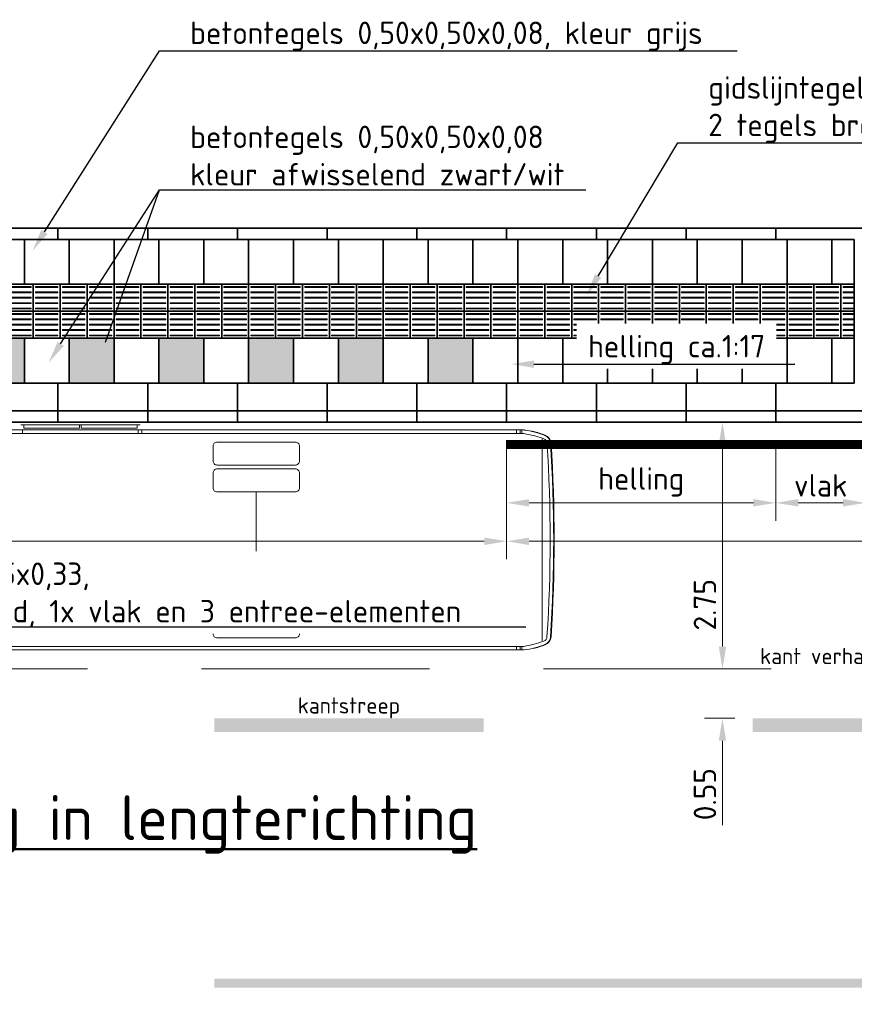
# Model space of a CAD drawing. Header units: metres. Extents: x -699 to 2316, y -1199 to 781.
# Tile 466 of 593: x 931 to 940, y -251 to -240. Entities that reach past the tile are written whole.
import ezdxf
from ezdxf import colors
from ezdxf.entities.mleader import LeaderData, LeaderLine
from ezdxf.enums import TextEntityAlignment as Align
from ezdxf.math import Vec2, Vec3

# ---------------------------------------------------------------- set-up
doc = ezdxf.new("R2010")
doc.units = ezdxf.units.M
doc.header["$PDMODE"] = 1
for name, pattern in [('HIDDENX2', [19.05, 12.7, -6.35]), ('VW-3-3_STREEP', [6, 3, -3]), ('VW-9-3_STREEP', [12, 9, -3])]:
    doc.linetypes.add(name, pattern=pattern)
for name, color, linetype, lineweight in [('N-WE-VH-KANTOPSLUITING-G', 251, 'Continuous', 35), ('N-WE-VH-KANTVERHARDING-G', 210, 'Continuous', 35), ('N-WE-VH-VERHARDING_TEGEL-G', 252, 'Continuous', 35), ('N-WE-VW-MARKERING_LANGS_STREEP_33-G', 7, 'VW-3-3_STREEP', 13), ('N-WE-VW-MARKERING_LANGS_STREEP_93-G', 7, 'VW-9-3_STREEP', 13), ('N-WE-VW-MARKERING_LANGS_STREEP_DOORGETROKKEN-G', 7, 'Continuous', 13), ('X-XX-AL-AANKLEDING-G', 7, 'Continuous', 35), ('X-XX-AL-M', 7, 'Continuous', 18), ('X-XX-AL-T18', 10, 'Continuous', 18), ('X-XX-AL-T25', 7, 'Continuous', 25), ('X-XX-AL-T50', 130, 'Continuous', 50)]:
    doc.layers.add(name, color=color, linetype=linetype, lineweight=lineweight)
doc.styles.add('NLCS-ISO', font='NLCS-ISO.ttf')
doc.styles.add('NLCS-ISO-M100-T25', font='NLCS-ISO.ttf', dxfattribs={"height": 0.25})
doc.styles.add('NLCS-ISO-M100-T50', font='NLCS-ISO.ttf', dxfattribs={"height": 0.5})
doc.dimstyles.new('NLCS-M100-T25-PIJL_A_L2_H1', dxfattribs={"dimscale": 0.1, "dimtxt": 2.5, "dimasz": 2.5, "dimexe": 2, "dimexo": 2, "dimgap": 0.7, "dimtad": 1, "dimzin": 0, "dimdsep": 46, "dimtxsty": 'NLCS-ISO-M100-T25', "dimcen": 0, "dimdle": 2, "dimclrd": 256, "dimclre": 256, "dimclrt": 256, "dimadec": 1, "dimazin": 0, "dimtfac": 1, "dimtdec": 3, "dimtofl": 0, "dimtmove": 0, "dimatfit": 3, "dimfxl": 2, "dimtfillclr": 256, "dimtolj": 1, "dimtzin": 0, "dimlwd": -1, "dimlwe": -1, "dimarcsym": 0})

# ---------------------------------------------------------------- blocks, each defined once
blk = doc.blocks.new('geleiderlijn')
for points in [[(0, 0), (0.3, 0), (0.3, 0.3), (0, 0.3)], [(0, -0.3), (0.3, -0.3), (0.3, 0), (0, 0)]]:
    blk.add_lwpolyline(points, close=True)
at = {"lineweight": 9}
for points in [[(0.025, 0.265), (0.275, 0.265), (0.275, 0.275), (0.025, 0.275)], [(0.025, 0.205), (0.275, 0.205), (0.275, 0.215), (0.025, 0.215)], [(0.025, 0.145), (0.275, 0.145), (0.275, 0.155), (0.025, 0.155)], [(0.025, 0.085), (0.275, 0.085), (0.275, 0.095), (0.025, 0.095)], [(0.025, 0.025), (0.275, 0.025), (0.275, 0.035), (0.025, 0.035)], [(0.025, -0.035), (0.275, -0.035), (0.275, -0.025), (0.025, -0.025)], [(0.025, -0.095), (0.275, -0.095), (0.275, -0.085), (0.025, -0.085)], [(0.025, -0.155), (0.275, -0.155), (0.275, -0.145), (0.025, -0.145)], [(0.025, -0.215), (0.275, -0.215), (0.275, -0.205), (0.025, -0.205)], [(0.025, -0.275), (0.275, -0.275), (0.275, -0.265), (0.025, -0.265)]]:
    blk.add_lwpolyline(points, close=True, dxfattribs=at)
blk = doc.blocks.new('SVW-PERRON-A-P-SO')
at = {"layer": 'N-WE-VH-VERHARDING_TEGEL-G'}
for points in [[(6.625, 0.435), (6.625, 0.935), (6.125, 0.935), (6.125, 0.435)], [(7.625, 0.935), (7.125, 0.935), (7.125, 0.435), (7.625, 0.435)], [(8.125, 0.435), (8.625, 0.435), (8.625, 0.935), (8.125, 0.935)], [(9.125, 0.435), (9.625, 0.435), (9.625, 0.935), (9.125, 0.935)], [(10.125, 0.435), (10.625, 0.435), (10.625, 0.935), (10.125, 0.935)], [(11.625, 0.935), (11.125, 0.935), (11.125, 0.435), (11.315, 0.435), (11.625, 0.435)]]:
    blk.add_hatch(color=256, dxfattribs=at).paths.add_polyline_path(points)
at = {"layer": 'N-WE-VH-KANTOPSLUITING-G'}
for p, q in [((0, 2.16), (16, 2.16)), ((7, 2.16), (7, 2.035)), ((8, 2.16), (8, 2.035)), ((9, 2.16), (9, 2.035)), ((10, 2.16), (10, 2.035)), ((11, 2.16), (11, 2.035)), ((12, 2.16), (12, 2.035)), ((13, 2.16), (13, 2.035)), ((14, 2.16), (14, 2.035)), ((15, 2.16), (15, 2.035)), ((0, 2.035), (15, 2.035)), ((15.875, 2.035), (15, 2.035)), ((0, 0.435), (15.875, 0.435)), ((7, 0.435), (7, 0)), ((8, 0.435), (8, 0)), ((9, 0.435), (9, 0)), ((10, 0.435), (10, 0)), ((11, 0.435), (11, 0)), ((12, 0.435), (12, 0)), ((13, 0.435), (13, 0)), ((14, 0.435), (14, 0)), ((15, 0.435), (15, 0)), ((16, 0.127), (5, 0.127)), ((16, 0), (5, 0))]:
    blk.add_line(p, q, dxfattribs=at)
blk.add_lwpolyline([(15.875, 2.035), (15.875, 0.435)], dxfattribs=at)
at = {"layer": 'N-WE-VH-VERHARDING_TEGEL-G'}
blk.add_line((0.125, 0.935), (15.875, 0.935), dxfattribs=at)
for points in [[(6.625, 2.035), (6.625, 1.535)], [(7.125, 2.035), (7.125, 1.535)], [(7.625, 2.035), (7.625, 1.535)], [(8.125, 2.035), (8.125, 1.535)], [(8.625, 2.035), (8.625, 1.535)], [(8.625, 2.035), (8.625, 1.535)], [(9.125, 2.035), (9.125, 1.535)], [(9.625, 2.035), (9.625, 1.535)], [(9.625, 2.035), (9.625, 1.535)], [(10.125, 2.035), (10.125, 1.535)], [(10.625, 2.035), (10.625, 1.535)], [(10.625, 2.035), (10.625, 1.535)], [(11.125, 2.035), (11.125, 1.535)], [(11.625, 2.035), (11.625, 1.535)], [(12.125, 2.035), (12.125, 1.535)], [(12.625, 2.035), (12.625, 1.535)], [(13.125, 2.035), (13.125, 1.535)], [(13.625, 2.035), (13.625, 1.535)], [(14.125, 2.035), (14.125, 1.535)], [(14.625, 2.035), (14.625, 1.535)], [(15.125, 2.035), (15.125, 1.535)], [(15.625, 2.035), (15.625, 1.535)], [(15.875, 1.535), (15.725, 1.535), (15.725, 1.235), (15.875, 1.235)], [(15.875, 1.235), (15.725, 1.235), (15.725, 0.935), (15.875, 0.935)], [(6.625, 0.935), (6.625, 0.435)], [(7.125, 0.935), (7.125, 0.435)], [(7.625, 0.935), (7.625, 0.435)], [(8.125, 0.935), (8.125, 0.435)], [(8.625, 0.935), (8.625, 0.435)], [(8.625, 0.935), (8.625, 0.435)], [(9.125, 0.935), (9.125, 0.435)], [(9.625, 0.935), (9.625, 0.435)], [(9.625, 0.935), (9.625, 0.435)], [(10.125, 0.935), (10.125, 0.435)], [(10.625, 0.935), (10.625, 0.435)], [(10.625, 0.935), (10.625, 0.435)], [(11.125, 0.935), (11.125, 0.435)], [(11.625, 0.935), (11.625, 0.435)], [(11.625, 0.935), (11.625, 0.435)], [(12.125, 0.935), (12.125, 0.435)], [(12.125, 0.935), (12.125, 0.435)], [(12.625, 0.935), (12.625, 0.435)], [(12.625, 0.935), (12.625, 0.435)], [(13.125, 0.935), (13.125, 0.435)], [(13.125, 0.935), (13.125, 0.435)], [(13.625, 0.935), (13.625, 0.435)], [(13.625, 0.935), (13.625, 0.435)], [(14.125, 0.935), (14.125, 0.435)], [(14.125, 0.935), (14.125, 0.435)], [(14.625, 0.935), (14.625, 0.435)], [(14.625, 0.935), (14.625, 0.435)], [(15.125, 0.935), (15.125, 0.435)], [(15.125, 0.935), (15.125, 0.435)], [(15.625, 0.935), (15.625, 0.435)], [(15.625, 0.935), (15.625, 0.435)]]:
    blk.add_lwpolyline(points, dxfattribs=at)
at = {"layer": 'N-WE-VH-VERHARDING_TEGEL-G', "lineweight": 9}
for points in [[(15.875, 1.51), (15.75, 1.51), (15.75, 1.5), (15.875, 1.5)], [(15.875, 1.45), (15.75, 1.45), (15.75, 1.44), (15.875, 1.44)], [(15.875, 1.39), (15.75, 1.39), (15.75, 1.38), (15.875, 1.38)], [(15.875, 1.33), (15.75, 1.33), (15.75, 1.32), (15.875, 1.32)], [(15.875, 1.27), (15.75, 1.27), (15.75, 1.26), (15.875, 1.26)], [(15.875, 1.21), (15.75, 1.21), (15.75, 1.2), (15.875, 1.2)], [(15.875, 1.15), (15.75, 1.15), (15.75, 1.14), (15.875, 1.14)], [(15.875, 1.09), (15.75, 1.09), (15.75, 1.08), (15.875, 1.08)], [(15.875, 1.03), (15.75, 1.03), (15.75, 1.02), (15.875, 1.02)], [(15.875, 0.97), (15.75, 0.97), (15.75, 0.96), (15.875, 0.96)]]:
    blk.add_lwpolyline(points, dxfattribs=at)
at = {"layer": 'N-WE-VH-VERHARDING_TEGEL-G'}
for p in [(6.425, 1.235), (6.725, 1.235), (7.025, 1.235), (7.325, 1.235), (7.625, 1.235), (7.925, 1.235), (8.225, 1.235), (8.525, 1.235), (8.825, 1.235), (9.125, 1.235), (9.425, 1.235), (9.725, 1.235), (10.025, 1.235), (10.325, 1.235), (10.625, 1.235), (10.925, 1.235), (11.225, 1.235), (11.525, 1.235), (11.825, 1.235), (12.125, 1.235), (12.425, 1.235), (12.725, 1.235), (13.025, 1.235), (13.325, 1.235), (13.625, 1.235), (13.925, 1.235), (14.225, 1.235), (14.525, 1.235), (14.825, 1.235), (15.125, 1.235), (15.425, 1.235)]:
    blk.add_blockref('geleiderlijn', p, dxfattribs=at)
blk = doc.blocks.new('bus12metertypetekening')
at = {"color": 253, "lineweight": 5}
for p, q in [((11.665, 1.225), (0.365, 1.225)), ((7.385, 1.284), (6.055, 1.284)), ((6.075, 1.185), (6.075, 1.225)), ((6.089, 1.244), (6.089, 1.284)), ((6.71, 1.244), (6.089, 1.244)), ((6.71, 1.284), (6.71, 1.244)), ((6.73, 1.284), (6.73, 1.244)), ((7.351, 1.244), (6.73, 1.244)), ((7.351, 1.244), (7.351, 1.284)), ((7.365, 1.185), (7.365, 1.225)), ((7.405, 1.185), (7.405, 1.225)), ((11.58, 1.225), (11.58, 1.185)), ((11.62, 1.225), (11.62, 1.185)), ((11.64, 1.225), (11.64, 1.185)), ((0.368, 1.185), (11.662, 1.185)), ((11.64, 1.185), (11.64, 1.185)), ((11.865, -1.125), (11.865, 1.125)), ((8.68, 0.536), (8.68, -0.536)), ((11.662, -1.185), (0.365, -1.185)), ((11.58, -1.225), (11.58, -1.185)), ((11.62, -1.225), (11.62, -1.185)), ((11.64, -1.225), (11.64, -1.185)), ((11.665, -1.225), (0.365, -1.225))]:
    blk.add_line(p, q, dxfattribs=at)
at = {"color": 253, "lineweight": 5, "flags": 128}
for points in [[(8.244, 0.835, -0.414214), (8.199, 0.88), (8.199, 1.046, -0.414214), (8.244, 1.091), (9.116, 1.091, -0.414214), (9.161, 1.046), (9.161, 0.88, -0.414214), (9.116, 0.835)], [(8.244, 0.536, -0.414214), (8.199, 0.581), (8.199, 0.747, -0.414214), (8.244, 0.792), (9.116, 0.792, -0.414214), (9.161, 0.747), (9.161, 0.581, -0.414214), (9.116, 0.536)], [(8.244, -0.536, 0.414214), (8.199, -0.581), (8.199, -0.747, 0.414214), (8.244, -0.792), (9.116, -0.792, 0.414214), (9.161, -0.747), (9.161, -0.581, 0.414214), (9.116, -0.536)], [(8.244, -0.835, 0.414214), (8.199, -0.88), (8.199, -1.046, 0.414214), (8.244, -1.091), (9.116, -1.091, 0.414214), (9.161, -1.046), (9.161, -0.88, 0.414214), (9.116, -0.835)]]:
    blk.add_lwpolyline(points, format="xyb", close=True, dxfattribs=at)
at = {"color": 253, "lineweight": 5}
for centre, radius, start, end in [((11.53, 0.234), 1, 68.3154, 82.2297), ((11.547, 0.232), 1, 69.3156, 83.2299), ((11.53, 0.234), 0.96, 68.2519, 82.0692), ((11.865, 1.075), 0.055, 3.7167, 68.2521), ((11.865, 1.074), 0.1, 3.7137, 69.4198), ((11.865, 1.075), 0.095, 3.7167, 68.2521), ((-4.68, 0), 16.635, 356.2863, 3.7137), ((-4.68, 0), 16.675, 356.2863, 3.7137), ((-4.68, 0), 16.68, 356.2863, 3.7137), ((11.865, -1.075), 0.055, 291.7482, 356.2834), ((11.865, -1.074), 0.1, 290.5802, 356.2863), ((11.865, -1.075), 0.095, 291.7482, 356.2834), ((11.53, -0.234), 0.96, 277.9308, 291.6845), ((11.53, -0.234), 1, 277.7703, 291.6845), ((11.547, -0.232), 1, 276.7701, 290.6844)]:
    blk.add_arc(centre, radius, start, end, dxfattribs=at)
blk = doc.blocks.new('*D1673')
at = {"layer": 'Defpoints', "color": 0, "transparency": 16777216}
for p in [(924.232, -244.326), (936.232, -244.761), (936.232, -246.089)]:
    blk.add_point(p, dxfattribs=at)
at = {"layer": 'X-XX-AL-M', "transparency": 16777216}
for p, q in [((924.232, -244.526), (924.232, -246.289)), ((936.232, -244.961), (936.232, -246.289)), ((924.482, -246.089), (935.982, -246.089))]:
    blk.add_line(p, q, dxfattribs=at)
for points in [[(924.482, -246.047), (924.482, -246.131), (924.232, -246.089)], [(935.982, -246.047), (935.982, -246.131), (936.232, -246.089)]]:
    blk.add_solid(points, dxfattribs=at)
at = {"layer": 'X-XX-AL-M', "transparency": 16777216, "insert": (929.232, -245.894), "char_height": 0.25, "attachment_point": 5, "style": 'NLCS-ISO-M100-T25'}
blk.add_mtext('\\A1;12.00', dxfattribs=at)
blk = doc.blocks.new('*D1675')
at = {"layer": 'Defpoints', "color": 0, "transparency": 16777216}
for p in [(938.637, -244.761), (938.637, -247.511), (938.637, -247.511)]:
    blk.add_point(p, dxfattribs=at)
at = {"layer": 'X-XX-AL-M', "transparency": 16777216}
blk.add_line((938.637, -245.011), (938.637, -247.261), dxfattribs=at)
for points in [[(938.596, -245.011), (938.679, -245.011), (938.637, -244.761)], [(938.596, -247.261), (938.679, -247.261), (938.637, -247.511)]]:
    blk.add_solid(points, dxfattribs=at)
at = {"layer": 'X-XX-AL-M', "transparency": 16777216, "insert": (938.442, -246.796), "char_height": 0.25, "attachment_point": 5, "rotation": 90, "style": 'NLCS-ISO-M100-T25'}
blk.add_mtext('\\A1;2.75', dxfattribs=at)
blk = doc.blocks.new('*D1676')
at = {"layer": 'Defpoints', "color": 0, "transparency": 16777216}
for p in [(938.537, -247.511), (938.637, -248.061), (938.975, -248.061)]:
    blk.add_point(p, dxfattribs=at)
at = {"layer": 'X-XX-AL-M', "transparency": 16777216}
for p, q in [((938.637, -247.261), (938.637, -247.011)), ((938.737, -247.511), (938.837, -247.511)), ((938.775, -248.061), (938.437, -248.061)), ((938.637, -248.311), (938.637, -249.251))]:
    blk.add_line(p, q, dxfattribs=at)
for points in [[(938.596, -247.261), (938.679, -247.261), (938.637, -247.511)], [(938.596, -248.311), (938.679, -248.311), (938.637, -248.061)]]:
    blk.add_solid(points, dxfattribs=at)
at = {"layer": 'X-XX-AL-M', "transparency": 16777216, "insert": (938.442, -248.906), "char_height": 0.25, "attachment_point": 5, "rotation": 90, "style": 'NLCS-ISO-M100-T25'}
blk.add_mtext('\\A1;0.55', dxfattribs=at)
blk = doc.blocks.new('*D1671')
at = {"layer": 'Defpoints', "color": 0, "transparency": 16777216}
for p in [(936.232, -244.761), (946.232, -244.761), (936.232, -246.089)]:
    blk.add_point(p, dxfattribs=at)
at = {"layer": 'X-XX-AL-M', "transparency": 16777216}
for p, q in [((936.232, -244.961), (936.232, -246.289)), ((946.232, -244.961), (946.232, -246.289)), ((945.982, -246.089), (936.482, -246.089))]:
    blk.add_line(p, q, dxfattribs=at)
for points in [[(936.482, -246.047), (936.482, -246.131), (936.232, -246.089)], [(945.982, -246.047), (945.982, -246.131), (946.232, -246.089)]]:
    blk.add_solid(points, dxfattribs=at)
at = {"layer": 'X-XX-AL-M', "transparency": 16777216, "insert": (941.232, -245.894), "char_height": 0.25, "attachment_point": 5, "style": 'NLCS-ISO-M100-T25'}
blk.add_mtext('\\A1;10.00', dxfattribs=at)
blk = doc.blocks.new('*D1684')
at = {"layer": 'Defpoints', "color": 0, "transparency": 16777216}
for p in [(936.232, -244.761), (939.232, -244.761), (936.232, -245.661)]:
    blk.add_point(p, dxfattribs=at)
at = {"layer": 'X-XX-AL-M', "transparency": 16777216}
for p, q in [((936.232, -244.961), (936.232, -245.861)), ((939.232, -244.961), (939.232, -245.861)), ((938.982, -245.661), (936.482, -245.661))]:
    blk.add_line(p, q, dxfattribs=at)
for points in [[(936.482, -245.619), (936.482, -245.702), (936.232, -245.661)], [(938.982, -245.619), (938.982, -245.702), (939.232, -245.661)]]:
    blk.add_solid(points, dxfattribs=at)
at = {"layer": 'X-XX-AL-M', "transparency": 16777216, "insert": (937.732, -245.428), "char_height": 0.25, "attachment_point": 5, "style": 'NLCS-ISO-M100-T25'}
blk.add_mtext('\\A1;helling', dxfattribs=at)
blk = doc.blocks.new('*D1685')
at = {"layer": 'Defpoints', "color": 0, "transparency": 16777216}
for p in [(939.232, -244.761), (940.232, -244.761), (940.232, -245.661)]:
    blk.add_point(p, dxfattribs=at)
at = {"layer": 'X-XX-AL-M', "transparency": 16777216}
for p, q in [((939.232, -244.961), (939.232, -245.861)), ((940.232, -244.961), (940.232, -245.861)), ((939.482, -245.661), (939.982, -245.661))]:
    blk.add_line(p, q, dxfattribs=at)
for points in [[(939.482, -245.619), (939.482, -245.702), (939.232, -245.661)], [(939.982, -245.619), (939.982, -245.702), (940.232, -245.661)]]:
    blk.add_solid(points, dxfattribs=at)
at = {"layer": 'X-XX-AL-M', "transparency": 16777216, "insert": (939.732, -245.466), "char_height": 0.25, "attachment_point": 5, "style": 'NLCS-ISO-M100-T25'}
blk.add_mtext('\\A1;vlak', dxfattribs=at)

msp = doc.modelspace()

# ---------------------------------------------------------------- linework, layer by layer
at = {"layer": 'N-WE-VH-KANTVERHARDING-G'}
msp.add_line((922.2318, -244.7615), (946.2318, -244.7615), dxfattribs=at)
at = {"layer": 'N-WE-VH-KANTVERHARDING-G', "color": 8, "linetype": 'HIDDENX2', "lineweight": 5, "ltscale": 0.2}
msp.add_line((894.7318, -247.5115), (968.2318, -247.5115), dxfattribs=at)
at = {"layer": 'N-WE-VW-MARKERING_LANGS_STREEP_33-G', "color": 253, "linetype": 'Continuous'}
for points in [[(932.9747, -248.0615), (935.9747, -248.0615), (932.9747, -248.2115), (935.9747, -248.2115)], [(938.9747, -248.0615), (941.9747, -248.0615), (938.9747, -248.2115), (941.9747, -248.2115)]]:
    msp.add_solid(points, dxfattribs=at)
at = {"layer": 'N-WE-VW-MARKERING_LANGS_STREEP_93-G', "color": 253, "linetype": 'Continuous'}
msp.add_solid([(932.9747, -250.9615), (941.9747, -250.9615), (932.9747, -251.0615), (941.9747, -251.0615)], dxfattribs=at)
at = {"layer": 'N-WE-VW-MARKERING_LANGS_STREEP_DOORGETROKKEN-G', "color": 253, "const_width": 0.1}
msp.add_lwpolyline([(936.2318, -245.0115), (946.2163, -245.0115), (965.4224, -247.4122)], dxfattribs=at)

# ---------------------------------------------------------------- block references
at = {"layer": 'N-WE-VH-KANTVERHARDING-G'}
msp.add_blockref('SVW-PERRON-A-P-SO', (924.2318, -244.7615), dxfattribs=at)
at = {"layer": 'X-XX-AL-AANKLEDING-G'}
msp.add_blockref('bus12metertypetekening', (924.7616, -246.0745), dxfattribs=at)

# ---------------------------------------------------------------- texts
at = {"layer": 'X-XX-AL-T18', "style": 'NLCS-ISO'}
msp.add_text('kant verharding doorgaande baan', height=0.18, dxfattribs=at).set_placement((939.0575, -247.5115), align=Align.BOTTOM_LEFT)
msp.add_text('kantstreep', height=0.18, dxfattribs=at).set_placement((934.4747, -248.0615), align=Align.BOTTOM_CENTER)
at = {"layer": 'X-XX-AL-T50', "style": 'NLCS-ISO-M100-T50'}
msp.add_text('%%UPrincipe perron met geleidelijn en toegang in lengterichting', height=0.5, dxfattribs=at).set_placement((918.0738, -249.4175))

# ---------------------------------------------------------------- dimensions: what is measured, and where the dimension line sits
at = {"layer": 'X-XX-AL-M'}
for p1, picture, middle in [((924.2318, -244.3265), '*D1673', (929.2318, -246.089)), ((946.2318, -244.7615), '*D1671', (941.2318, -246.089))]:
    dim = msp.add_linear_dim(base=(936.2318, -246.089), p1=p1, p2=(936.2318, -244.7615), dimstyle='NLCS-M100-T25-PIJL_A_L2_H1', dxfattribs=at)
    dim.commit()
    dim.dimension.update_dxf_attribs({"geometry": picture, "text_midpoint": middle, "dimtype": 160})
for base, p2, text, picture, middle in [((936.2318, -245.6607), (936.2318, -244.7615), 'helling', '*D1684', (937.7318, -245.6607)), ((940.2318, -245.6607), (940.2318, -244.7615), 'vlak', '*D1685', (939.7318, -245.6607))]:
    dim = msp.add_linear_dim(base=base, p1=(939.2318, -244.7615), p2=p2, text=text, dimstyle='NLCS-M100-T25-PIJL_A_L2_H1', dxfattribs=at)
    dim.commit()
    dim.dimension.update_dxf_attribs({"geometry": picture, "text_midpoint": middle, "dimtype": 160})
for base, p1, p2, picture, middle in [((938.6374, -247.5115), (938.6374, -244.7615), (938.6374, -247.5115), '*D1675', (938.6374, -246.796)), ((938.6374, -248.0615), (938.5374, -247.5115), (938.9747, -248.0615), '*D1676', (938.6374, -248.9065))]:
    dim = msp.add_linear_dim(base=base, p1=p1, p2=p2, angle=90, dimstyle='NLCS-M100-T25-PIJL_A_L2_H1', dxfattribs=at)
    dim.commit()
    dim.dimension.update_dxf_attribs({"geometry": picture, "text_midpoint": middle, "dimtype": 160})

# ---------------------------------------------------------------- leaders
at = {"layer": 'X-XX-AL-T25'}
ml = msp.add_multileader_mtext('Standard', dxfattribs=at)
ml.set_content('betontegels 0,50x0,50x0,08, kleur grijs', color=256, style='NLCS-ISO-M100-T25')
ml.set_leader_properties(color=256, linetype='ByLayer', lineweight=-1)
ml.build(insert=Vec2(0, 0))
ml.multileader.update_dxf_attribs({"text_left_attachment_type": 5, "text_right_attachment_type": 5, "dogleg_length": 0.25, "arrow_head_size": 0.25})
ctx = ml.context
ctx.base_point, ctx.char_height, ctx.arrow_head_size, ctx.landing_gap_size, ctx.plane_origin = Vec3(932.6144, -240.6258), 0.25, 0.25, 0.09, Vec3(-10.4957, -1.9317)
ctx.left_attachment, ctx.right_attachment = 5, 5
notes = []
notes.append((ctx, [(0, (1, 1, 0), (932.3644, -240.6258), (1, 0), 0.25, [(0, [(930.947, -242.8549)], 0, [])])]))
ctx.mtext.insert, ctx.mtext.flow_direction = Vec3(932.7044, -240.3008), 5
ml = msp.add_multileader_mtext('Standard', dxfattribs=at)
ml.set_content('gidslijntegel 0,30x0,30x0,06, kleur wit\\P2 tegels breed aanbrengen', color=256, style='NLCS-ISO-M100-T25')
ml.set_leader_properties(color=256, linetype='ByLayer', lineweight=-1)
ml.build(insert=Vec2(0, 0))
ml.multileader.update_dxf_attribs({"text_left_attachment_type": 5, "text_right_attachment_type": 5, "dogleg_length": 0.25, "arrow_head_size": 0.25})
ctx = ml.context
ctx.base_point, ctx.char_height, ctx.arrow_head_size, ctx.landing_gap_size, ctx.plane_origin = Vec3(938.3885, -241.6516), 0.25, 0.25, 0.09, Vec3(-4.7216, -3.2075)
ctx.left_attachment, ctx.right_attachment = 5, 5
notes.append((ctx, [(0, (1, 1, 0), (938.1385, -241.6516), (1, 0), 0.25, [(0, [(937.1231, -243.3495)], 0, [])])]))
ctx.mtext.insert, ctx.mtext.flow_direction = Vec3(938.4785, -240.9099), 5
ml = msp.add_multileader_mtext('Standard', dxfattribs=at)
ml.set_content('betontegels 0,50x0,50x0,08\\Pkleur afwisselend zwart/wit', color=256, style='NLCS-ISO-M100-T25')
ml.set_leader_properties(color=256, linetype='ByLayer', lineweight=-1)
ml.build(insert=Vec2(0, 0))
ml.multileader.update_dxf_attribs({"text_left_attachment_type": 5, "text_right_attachment_type": 5, "dogleg_length": 0.25, "arrow_head_size": 0.25})
ctx = ml.context
ctx.base_point, ctx.char_height, ctx.arrow_head_size, ctx.landing_gap_size, ctx.plane_origin = Vec3(932.6144, -242.1761), 0.25, 0.25, 0.09, Vec3(-10.4957, -3.0821)
ctx.left_attachment, ctx.right_attachment = 5, 5
notes.append((ctx, [(0, (1, 1, 0), (932.3644, -242.1761), (1, 0), 0.25, [(0, [(931.6757, -244.1067)], 0, [])])]))
ctx.mtext.insert, ctx.mtext.flow_direction = Vec3(932.7044, -241.4594), 5
ml = msp.add_multileader_mtext('Standard', dxfattribs=at)
ml.set_content(' ', color=256, style='NLCS-ISO-M100-T25')
ml.set_leader_properties(color=256, linetype='ByLayer', lineweight=-1)
ml.build(insert=Vec2(0, 0))
ml.multileader.update_dxf_attribs({"text_left_attachment_type": 5, "text_right_attachment_type": 5, "dogleg_length": 0.25, "arrow_head_size": 0.25})
ctx = ml.context
ctx.base_point, ctx.char_height, ctx.arrow_head_size, ctx.landing_gap_size, ctx.plane_origin = Vec3(932.6144, -242.1761), 0.25, 0.25, 0.09, Vec3(-12.2209, -3.0122)
ctx.left_attachment, ctx.right_attachment = 5, 5
notes.append((ctx, [(0, (1, 1, 0), (932.3644, -242.1761), (1, 0), 0.25, [(0, [(931.1263, -244.1006)], 0, [])])]))
ctx.mtext.insert, ctx.mtext.flow_direction = Vec3(932.7044, -241.9261), 5
for ctx, leaders in notes:
    for number, flags, end, landing, length, lines in leaders:
        leader = LeaderData()
        leader.index, (leader.has_last_leader_line, leader.has_dogleg_vector, leader.attachment_direction) = number, flags
        leader.last_leader_point, leader.dogleg_vector, leader.dogleg_length = Vec3(end), Vec3(landing), length
        for number, points, colour, breaks in lines:
            line = LeaderLine()
            line.index, line.vertices, line.color, line.breaks = number, Vec3.list(points), colors.encode_raw_color(colour), breaks
            leader.lines.append(line)
        ctx.leaders.append(leader)

# ---------------------------------------------------------------- next in the draw order: leaders
ml = msp.add_multileader_mtext('Standard', dxfattribs=at)
ml.set_content('helling ca.1:17', color=256, style='NLCS-ISO-M100-T25')
ml.set_leader_properties(color=256, linetype='ByLayer', lineweight=-1)
ml.build(insert=Vec2(0, 0))
ml.multileader.update_dxf_attribs({"text_left_attachment_type": 5, "text_right_attachment_type": 5, "dogleg_length": 0.25, "arrow_head_size": 0.25})
ctx = ml.context
ctx.base_point, ctx.char_height, ctx.arrow_head_size, ctx.landing_gap_size, ctx.plane_origin = Vec3(937.049, -244.1159), 0.25, 0.25, 0.09, Vec3(-0.5011, -2.8532)
ctx.left_attachment, ctx.right_attachment = 5, 5
notes = []
notes.append((ctx, [(0, (1, 1, 0), (936.799, -244.1159), (1, 0), 0.25, [(0, [(936.2867, -244.1159)], 0, [])])]))
ctx.mtext.insert, ctx.mtext.flow_direction = Vec3(937.139, -243.7909), 5
ctx.mtext.has_bg_fill, ctx.mtext.bg_color, ctx.mtext.bg_scale_factor, ctx.mtext.bg_transparency, ctx.mtext.use_window_bg_color = 1, -1027028792, 1.5, 0, 1
ml = msp.add_multileader_mtext('Standard', dxfattribs=at)
ml.set_content('profil perronband 1,00x0,435x0,33, \\P11x basiselement, 1x eindband, 1x vlak en 3 entree-elementen', color=256, style='NLCS-ISO-M100-T25')
ml.set_leader_properties(color=256, linetype='ByLayer', lineweight=-1)
ml.build(insert=Vec2(0, 0))
ml.multileader.update_dxf_attribs({"text_left_attachment_type": 5, "text_right_attachment_type": 5, "dogleg_length": 0.25, "arrow_head_size": 0.25})
ctx = ml.context
ctx.base_point, ctx.char_height, ctx.arrow_head_size, ctx.landing_gap_size, ctx.plane_origin = Vec3(926.4268, -247.0425), 0.25, 0.25, 0.09, Vec3(-16.6832, -8.3484)
ctx.left_attachment, ctx.right_attachment = 5, 5
notes.append((ctx, [(0, (1, 1, 0), (926.1768, -247.0425), (1, 0), 0.25, [(0, [(925.7989, -244.6127)], 0, [])])]))
ctx.mtext.insert, ctx.mtext.flow_direction = Vec3(926.5168, -246.3258), 5
ctx.mtext.has_bg_fill, ctx.mtext.bg_color, ctx.mtext.bg_scale_factor, ctx.mtext.bg_transparency, ctx.mtext.use_window_bg_color = 1, -1027028792, 1.5, 0, 1
for ctx, leaders in notes:
    for number, flags, end, landing, length, lines in leaders:
        leader = LeaderData()
        leader.index, (leader.has_last_leader_line, leader.has_dogleg_vector, leader.attachment_direction) = number, flags
        leader.last_leader_point, leader.dogleg_vector, leader.dogleg_length = Vec3(end), Vec3(landing), length
        for number, points, colour, breaks in lines:
            line = LeaderLine()
            line.index, line.vertices, line.color, line.breaks = number, Vec3.list(points), colors.encode_raw_color(colour), breaks
            leader.lines.append(line)
        ctx.leaders.append(leader)

doc.saveas('drawing.dxf')
